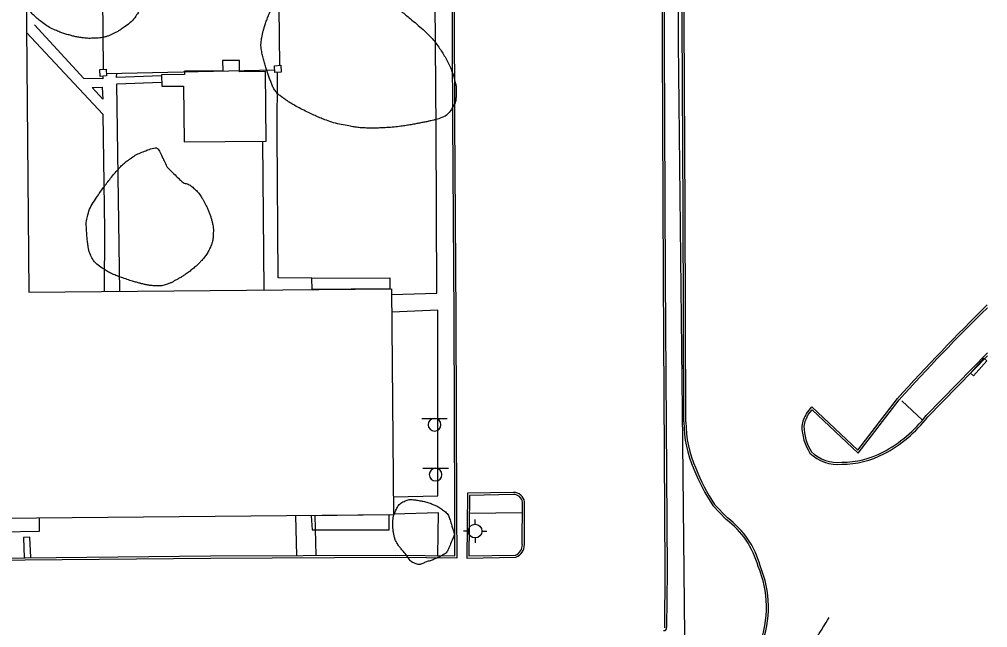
# Model space of a CAD drawing. Extents: x 2145380 to 2156929, y 139568 to 149130.
# Drawn here: x 2151128.7 to 2151412.5, y 144994.4 to 145172.7 of the extents above; entities that cross this region are included whole.
import ezdxf

# ---------------------------------------------------------------- set-up
doc = ezdxf.new("R2010")
doc.units = 0
for name, color, linetype in [('TOPO_Building', 7, 'Continuous'), ('TOPO_Concrete', 7, 'Continuous'), ('TOPO_Curb Back', 7, 'Continuous'), ('TOPO_DRAIN_Inlet Grate', 7, 'Continuous'), ('TOPO_Fence', 7, 'Continuous'), ('TOPO_Misc Line', 7, 'Continuous'), ('TOPO_Sidewalk', 7, 'Continuous'), ('TOPO_Sign', 7, 'Continuous'), ('TOPO_Tree Line', 7, 'Continuous'), ('TOPO_Wall Freestanding', 7, 'Continuous'), ('TOPO_Water Fire Hydrant', 7, 'Continuous')]:
    doc.layers.add(name, color=color, linetype=linetype)

# ---------------------------------------------------------------- blocks, each defined once
blk = doc.blocks.new('FIRHYD')
at = {"layer": 'TOPO_Water Fire Hydrant'}
for p, q in [((0, 10.2), (0, 17.3)), ((10.2, 0), (17.3, 0)), ((-10.2, 0), (-17.3, 0)), ((0, -10.2), (0, -17.3))]:
    blk.add_line(p, q, dxfattribs=at)
blk.add_circle((0, 0), 10.2, dxfattribs=at)

msp = doc.modelspace()

# ---------------------------------------------------------------- linework, layer by layer
at = {"layer": 'TOPO_Building'}
msp.add_lwpolyline([(2151064.39, 145228.91), (2151063.98, 145331.21), (2151121.6, 145331.44), (2151121.59, 145335.53), (2151132.67, 145335.58), (2151132.67, 145336.45), (2151236.86, 145336.86), (2151237.13, 145270.58), (2151129.94, 145270.15), (2151131.51, 145092.77), (2151237.77, 145093.71), (2151238.35, 145027.44), (2151123.26, 145026.42), (2151123.22, 145031.22), (2151065.97, 145030.71), (2151064.5, 145196.3), (2151033.07, 145196.02), (2151033.03, 145201.03), (2151031.19, 145201.01), (2151030.99, 145223.32), (2151033.76, 145223.35), (2151033.72, 145228.64)], close=True, dxfattribs=at)
at = {"layer": 'TOPO_Concrete'}
msp.add_line((2151387.27, 145060.93), (2151393.41, 145055.28), dxfattribs=at)
msp.add_lwpolyline([(2151176.96, 145136.84), (2151201, 145137.01), (2151200.86, 145157.44), (2151193.24, 145157.39), (2151193.22, 145160.71), (2151188.27, 145160.67), (2151188.29, 145157.62), (2151177.07, 145157.54), (2151177.08, 145156.55), (2151170.39, 145156.51), (2151170.42, 145153.13), (2151176.85, 145153.17)], close=True, dxfattribs=at)
for points in [[(2151214.46, 145096.88), (2151237.29, 145097.01), (2151237.32, 145093.71), (2151214.5, 145093.5), (2151214.46, 145096.88)], [(2151214.56, 145023.05), (2151237.11, 145023.1), (2151237.07, 145027.43), (2151214.2, 145027.23), (2151214.56, 145023.05)], [(2151132.11, 145014.92), (2151131.79, 145020.91), (2151129.89, 145020.84), (2151130.1, 145014.9)]]:
    msp.add_lwpolyline(points, dxfattribs=at)
at = {"layer": 'TOPO_Curb Back'}
for p, q in [((2151260.01, 145033.78), (2151259.86, 145014.81)), ((2151273.53, 145034.05), (2151260.01, 145033.78)), ((2151260.61, 145033.19), (2151260.46, 145015.42)), ((2151273.53, 145033.45), (2151260.61, 145033.19)), ((2151276.1, 145018.73), (2151276.15, 145031.23)), ((2151276.7, 145018.74), (2151276.75, 145031.28)), ((2151259.86, 145014.81), (2151274.19, 145015.08)), ((2151260.46, 145015.42), (2151274.08, 145015.67))]:
    msp.add_line(p, q, dxfattribs=at)
for points in [[(2151323.44, 145054.71), (2151323.19, 145116.68), (2151322.35, 145283.09)], [(2151324.04, 145054.71), (2151323.79, 145116.68), (2151322.95, 145283.09)], [(2151316.52, 145281.1), (2151316.95, 145188.46), (2151317.33, 145096.92), (2151317.9, 145010.9), (2151317.75, 144994.32)], [(2151317.12, 145281.1), (2151317.55, 145188.46), (2151317.93, 145096.92), (2151318.5, 145010.9), (2151318.35, 144994.4)], [(2151037.49, 145014.35), (2151068.9, 145014.47), (2151115.97, 145014.82), (2151130.4, 145014.91), (2151184.73, 145015.41), (2151239.02, 145015.66), (2151256.37, 145015.49), (2151256.3, 145028.34), (2151256.14, 145085.59), (2151255.73, 145143.05), (2151255.49, 145209.45), (2151255.25, 145275.35)], [(2151037.54, 145013.75), (2151068.9, 145013.87), (2151115.98, 145014.22), (2151130.41, 145014.31), (2151184.73, 145014.81), (2151239.02, 145015.06), (2151256.98, 145014.88), (2151256.9, 145028.35), (2151256.74, 145085.59), (2151256.33, 145143.05), (2151256.09, 145209.45), (2151255.85, 145275.35)], [(2151412.45, 145074.98), (2151394.46, 145056.58)], [(2151412.46, 145074.13), (2151394.91, 145056.18)], [(2151359.38, 145057.22), (2151360.95, 145059.18), (2151374.43, 145046.46), (2151386.03, 145061.57)], [(2151359.87, 145056.87), (2151361.02, 145058.3), (2151374.5, 145045.57), (2151386.49, 145061.18)], [(2151335.84, 145026.13), (2151331.95, 145030.17)], [(2151336.24, 145026.58), (2151332.42, 145030.55)]]:
    msp.add_lwpolyline(points, dxfattribs=at)
for centre, radius, start, end in [((2151859.46, 144634.19), 637.8, 134.50674, 137.92678), ((2151859.46, 144634.19), 637.2, 134.55916, 137.92464), ((2151368.51, 145051.67), 10.68, 148.7372, 170.0496), ((2151368.5, 145051.68), 10.08, 148.9571, 169.7274), ((2151363, 145080.96), 39.8, 298.1293, 322.2276), ((2151363, 145080.96), 40.4, 298.1251, 322.1786), ((2151356.54, 145054.57), 33.1, 179.7636, 204.4347), ((2151356.54, 145054.57), 32.5, 179.7594, 204.4636), ((2151373.16, 145053.77), 15.17, 180.9278, 212.5633), ((2151373.16, 145053.77), 14.57, 181.1531, 212.2959), ((2151368.6, 145053.97), 11.74, 225.4923, 275.4516), ((2151368.6, 145053.97), 11.14, 225.8417, 275.5912), ((2151369.64, 145069.08), 26.19, 270.0994, 297.5655), ((2151369.64, 145069.08), 26.79, 270.1607, 297.5717), ((2151379.43, 145061.52), 56.9, 201.2666, 213.4308), ((2151379.43, 145061.52), 56.29, 201.2496, 213.3751), ((2151273.53, 145030.79), 3.26, 8.5869, 90.0719), ((2151273.53, 145030.79), 2.66, 9.5324, 89.96), ((2151320.73, 145005.78), 25.94, 15.1265, 53.297), ((2151320.73, 145005.78), 25.34, 15.0375, 53.4077), ((2151272.98, 145018.61), 3.13, 290.6024, 2.2152), ((2151272.98, 145018.61), 3.73, 288.9476, 2.0115), ((2151316.41, 145000.31), 31.22, 339.3864, 22.7053), ((2151316.41, 145000.31), 31.82, 339.3369, 22.6331), ((2151317.67, 144994.26), 0.701, 253.3097, 11.3638)]:
    msp.add_arc(centre, radius, start, end, dxfattribs=at)
at = {"layer": 'TOPO_DRAIN_Inlet Grate'}
msp.add_lwpolyline([(2151411.3, 145073.38), (2151407.48, 145069.04), (2151408.35, 145068.27), (2151412.18, 145072.61)], close=True, dxfattribs=at)
at = {"layer": 'TOPO_Fence'}
for p, q in [((2151153.4, 145158.12), (2151152.74, 145214.78)), ((2151204.75, 145176.21), (2151204.91, 145159.26)), ((2151154.23, 145156.84), (2151203.54, 145157.93))]:
    msp.add_line(p, q, dxfattribs=at)
msp.add_lwpolyline([(2151321.63, 145283.42), (2151321.76, 145165.84), (2151322.95, 145057.93), (2151323.62, 144991.99), (2151310.8, 144991.92)], dxfattribs=at)
at = {"layer": 'TOPO_Misc Line'}
msp.add_open_spline([(2151335.43, 144942.46), (2151336.61, 144944.81), (2151337.78, 144947.16), (2151338.96, 144949.51), (2151342.38, 144955.89), (2151345.69, 144962.33), (2151349.21, 144968.66), (2151353.39, 144976.17), (2151357.81, 144983.55), (2151362.11, 144990.99), (2151363.41, 144993.11), (2151364.7, 144995.22), (2151366, 144997.34)], degree=3, dxfattribs=at)
at = {"layer": 'TOPO_Sidewalk'}
for p, q in [((2151200.41, 145093.38), (2151200.1, 145137)), ((2151209.62, 145027.18), (2151209.95, 145015.52)), ((2151215.65, 145015.55), (2151215.43, 145027.24)), ((2151260.56, 145027.92), (2151276.14, 145028.14))]:
    msp.add_line(p, q, dxfattribs=at)
for points in [[(2151237.78, 145092.05), (2151251.09, 145092.44), (2151250.83, 145140.43), (2151250.39, 145203.04), (2151250.27, 145271.68), (2151237.12, 145271.71)], [(2151153.2, 145156.08), (2151153.2, 145155.32), (2151147.61, 145155.4), (2151133.17, 145171.15)], [(2151130.84, 145168.9), (2151153.16, 145144.94), (2151153.67, 145111.06), (2151153.6, 145092.96)], [(2151170.4, 145156.17), (2151157.22, 145155.69), (2151157.29, 145156.99)], [(2151214.46, 145096.88), (2151204.51, 145096.92), (2151204.29, 145139.41), (2151204.33, 145157.19)], [(2151158.11, 145093), (2151157.23, 145153.85), (2151170.41, 145154.29)], [(2151152.96, 145152.86), (2151153.14, 145149.35), (2151150.07, 145152.74), (2151152.96, 145152.86)], [(2151238.31, 145032.75), (2151251.33, 145033.09), (2151251.34, 145087.46), (2151237.83, 145086.93)], [(2151111.55, 145014.79), (2151112.02, 145022.33), (2151134.63, 145022.65), (2151134.6, 145026.52)], [(2151251.32, 145015.54), (2151251.54, 145028.05), (2151238.35, 145027.68)]]:
    msp.add_lwpolyline(points, dxfattribs=at)
at = {"layer": 'TOPO_Sign'}
for points in [[(2151246.62, 145055.75), (2151254.11, 145055.75)], [(2151250.37, 145055.75), (2151250.37, 145055.75)], [(2151248.5, 145053.88), (2151248.5, 145053.88)], [(2151250.37, 145052.01), (2151250.37, 145052.01)], [(2151252.23, 145053.88), (2151252.23, 145053.88)], [(2151246.94, 145041.14), (2151254.43, 145041.14)], [(2151250.69, 145041.14), (2151250.69, 145041.14)], [(2151248.82, 145039.27), (2151248.82, 145039.27)], [(2151252.55, 145039.27), (2151252.55, 145039.27)], [(2151250.69, 145037.4), (2151250.69, 145037.4)]]:
    msp.add_lwpolyline(points, dxfattribs=at)
for centre, start, end in [((2151250.37, 145053.88), 90, 180), ((2151250.37, 145053.88), 360, 90), ((2151250.37, 145053.88), 180, 270), ((2151250.37, 145053.88), 270, 0), ((2151250.69, 145039.27), 90, 180), ((2151250.69, 145039.27), 360, 90), ((2151250.69, 145039.27), 180, 270), ((2151250.69, 145039.27), 270, 0)]:
    msp.add_arc(centre, 1.87, start, end, dxfattribs=at)
at = {"layer": 'TOPO_Tree Line'}
for points in [[(2151164.66, 145194.79), (2151164.18, 145195.97), (2151163.7, 145197.14), (2151163.23, 145198.31), (2151162.79, 145199.38), (2151162.09, 145200.32), (2151161.36, 145201.24), (2151160.43, 145202.41), (2151159.42, 145203.45), (2151158.33, 145204.47), (2151157.26, 145205.47), (2151156.17, 145206.39), (2151154.96, 145207.22), (2151153.93, 145207.91), (2151152.85, 145208.48), (2151151.7, 145208.92), (2151149.86, 145209.64), (2151148.01, 145210.26), (2151146.1, 145210.69), (2151144.93, 145210.95), (2151143.77, 145211.16), (2151142.59, 145211.36), (2151141.47, 145211.54), (2151140.35, 145211.68), (2151139.23, 145211.76), (2151137.53, 145211.9), (2151135.83, 145211.57), (2151134.13, 145211.03), (2151132.83, 145210.62), (2151131.71, 145210.02), (2151130.7, 145209.1), (2151129.64, 145208.13), (2151128.82, 145207.11), (2151128.05, 145205.95), (2151127.34, 145204.86), (2151126.71, 145203.78), (2151126.15, 145202.61), (2151125.59, 145201.42), (2151125.17, 145200.22), (2151124.86, 145198.94), (2151124.5, 145197.4), (2151124.31, 145195.84), (2151124.43, 145194.3), (2151124.53, 145193.14), (2151124.7, 145191.98), (2151124.96, 145190.83), (2151125.42, 145188.76), (2151125.93, 145186.74), (2151126.54, 145184.72), (2151126.94, 145183.38), (2151127.42, 145182.09), (2151128.03, 145180.82), (2151128.95, 145178.92), (2151130.16, 145177.25), (2151131.5, 145175.61), (2151132.5, 145174.38), (2151133.56, 145173.28), (2151134.81, 145172.3), (2151136.33, 145171.12), (2151137.92, 145170.14), (2151139.68, 145169.4), (2151140.86, 145168.9), (2151142.05, 145168.5), (2151143.28, 145168.16), (2151144.42, 145167.84), (2151145.55, 145167.58), (2151146.72, 145167.4), (2151148.25, 145167.18), (2151149.81, 145167.17), (2151151.35, 145167.25), (2151152.25, 145167.3), (2151153.15, 145167.41), (2151154.04, 145167.67), (2151154.91, 145167.92), (2151155.7, 145168.28), (2151156.5, 145168.67), (2151157.36, 145169.1), (2151158.16, 145169.56), (2151158.95, 145170.11), (2151160.71, 145171.34), (2151162.25, 145172.75), (2151163.43, 145174.58), (2151163.93, 145175.36), (2151164.25, 145176.18), (2151164.52, 145177.05), (2151165.01, 145178.61), (2151165.47, 145180.16), (2151165.71, 145181.78), (2151165.94, 145183.29), (2151166.02, 145184.79), (2151166.06, 145186.3), (2151166.11, 145187.8), (2151166.3, 145189.36), (2151165.86, 145190.8), (2151165.46, 145192.13), (2151165.06, 145193.46), (2151164.66, 145194.79)], [(2151216.02, 145189.22), (2151215.56, 145189.37), (2151215.1, 145189.52), (2151214.64, 145189.67), (2151213.21, 145190.14), (2151212.17, 145187.97), (2151211.09, 145186.9), (2151210.16, 145185.98), (2151209.26, 145185.09), (2151208.4, 145184.12), (2151207.4, 145182.99), (2151206.47, 145181.84), (2151205.58, 145180.61), (2151204.16, 145178.65), (2151202.94, 145176.61), (2151201.95, 145174.4), (2151201.39, 145173.15), (2151200.97, 145171.88), (2151200.55, 145170.58), (2151200.27, 145169.7), (2151200.03, 145168.82), (2151199.86, 145167.92), (2151199.54, 145166.29), (2151199.47, 145164.55), (2151199.81, 145162.92), (2151200.11, 145161.47), (2151200.51, 145160.04), (2151200.96, 145158.62), (2151201.34, 145157.44), (2151201.74, 145156.27), (2151202.16, 145155.11), (2151202.56, 145153.98), (2151202.95, 145152.88), (2151203.66, 145151.87), (2151204.36, 145150.89), (2151205.32, 145150.22), (2151206.27, 145149.53), (2151207.16, 145148.89), (2151208.03, 145148.26), (2151208.97, 145147.73), (2151210.73, 145146.75), (2151212.51, 145145.86), (2151214.33, 145145.01), (2151215.72, 145144.35), (2151217.11, 145143.74), (2151218.56, 145143.21), (2151220.78, 145142.41), (2151223.05, 145141.88), (2151225.38, 145141.46), (2151226.8, 145141.2), (2151228.23, 145141), (2151229.68, 145140.92), (2151231.21, 145140.84), (2151232.76, 145140.82), (2151234.29, 145140.89), (2151236.39, 145140.99), (2151238.5, 145141.13), (2151240.59, 145141.42), (2151242.05, 145141.62), (2151243.5, 145141.85), (2151244.96, 145142.12), (2151246.11, 145142.34), (2151247.26, 145142.58), (2151248.42, 145142.81), (2151249.29, 145142.99), (2151250.16, 145143.2), (2151251.03, 145143.45), (2151253.04, 145144.01), (2151254.76, 145145.32), (2151255.88, 145147.32), (2151256.62, 145148.62), (2151256.68, 145149.93), (2151256.7, 145151.27), (2151256.7, 145152.22), (2151256.71, 145153.18), (2151256.48, 145154.11), (2151256.04, 145155.98), (2151255.43, 145157.73), (2151254.6, 145159.45), (2151253.86, 145161), (2151253.05, 145162.45), (2151252.09, 145163.87), (2151251.09, 145165.36), (2151250.06, 145166.79), (2151248.79, 145168.04), (2151247.01, 145169.78), (2151245.16, 145171.39), (2151243.24, 145172.96), (2151241.97, 145173.99), (2151240.71, 145175.04), (2151239.37, 145175.99), (2151238.15, 145176.85), (2151236.91, 145177.66), (2151235.66, 145178.47), (2151233.75, 145179.7), (2151231.85, 145180.93), (2151229.88, 145182.06), (2151228.5, 145182.85), (2151227.07, 145183.55), (2151225.64, 145184.25), (2151224.36, 145184.88), (2151223.02, 145185.39), (2151221.77, 145186.08), (2151219.85, 145187.13), (2151217.94, 145188.17), (2151216.02, 145189.22), (2151216.02, 145189.22)], [(2151172, 145129.41), (2151171.25, 145130.99), (2151170.5, 145132.57), (2151169.75, 145134.15), (2151169.18, 145135.34), (2151166.99, 145134.74), (2151165.79, 145134.25), (2151164.24, 145133.63), (2151162.65, 145132.97), (2151161.24, 145131.92), (2151160.04, 145131.03), (2151158.91, 145130.16), (2151157.93, 145129.07), (2151156.77, 145127.8), (2151155.7, 145126.5), (2151154.65, 145125.15), (2151153.6, 145123.79), (2151152.63, 145122.42), (2151151.66, 145120.99), (2151150.36, 145119.07), (2151149.21, 145117.1), (2151148.62, 145114.82), (2151148.29, 145113.55), (2151148.33, 145112.27), (2151148.4, 145111), (2151148.47, 145109.53), (2151148.62, 145108.07), (2151148.82, 145106.6), (2151148.95, 145105.61), (2151149.14, 145104.65), (2151149.57, 145103.71), (2151150.38, 145101.92), (2151151.77, 145100.59), (2151153.4, 145099.54), (2151154.55, 145098.79), (2151155.69, 145098.17), (2151156.94, 145097.71), (2151158.61, 145097.08), (2151160.28, 145096.48), (2151161.98, 145095.96), (2151163.03, 145095.64), (2151164.07, 145095.35), (2151165.14, 145095.09), (2151166.14, 145094.84), (2151167.14, 145094.72), (2151168.15, 145094.64), (2151169.47, 145094.54), (2151170.8, 145094.65), (2151172.12, 145095.12), (2151172.99, 145095.44), (2151173.73, 145095.82), (2151174.5, 145096.25), (2151175.36, 145096.73), (2151176.2, 145097.2), (2151177.02, 145097.74), (2151178.19, 145098.51), (2151179.28, 145099.39), (2151180.35, 145100.3), (2151181.05, 145100.9), (2151181.67, 145101.54), (2151182.29, 145102.24), (2151183.21, 145103.28), (2151183.94, 145104.36), (2151184.54, 145105.66), (2151185.16, 145106.99), (2151185.46, 145108.36), (2151185.53, 145109.75), (2151185.58, 145110.67), (2151185.55, 145111.61), (2151185.37, 145112.52), (2151185.18, 145113.48), (2151184.95, 145114.42), (2151184.62, 145115.35), (2151184.25, 145116.36), (2151183.83, 145117.32), (2151183.37, 145118.29), (2151182.99, 145119.09), (2151182.56, 145119.85), (2151182.08, 145120.6), (2151181.31, 145121.8), (2151180.34, 145122.83), (2151179.24, 145123.73), (2151178.28, 145124.52), (2151176.87, 145124.62), (2151175.99, 145125.48), (2151174.66, 145126.79), (2151173.33, 145128.1), (2151172, 145129.41), (2151172, 145129.41)], [(2151256.26, 145021.73), (2151255.77, 145023.28), (2151255.27, 145024.83), (2151254.78, 145026.38), (2151254.38, 145027.64), (2151253.31, 145028.58), (2151252.17, 145029.37), (2151251.19, 145030.04), (2151250.19, 145030.46), (2151249.09, 145030.84), (2151247.76, 145031.3), (2151246.41, 145031.58), (2151245.06, 145031.79), (2151243.88, 145031.97), (2151242.63, 145032.01), (2151241.45, 145031.41), (2151240.19, 145030.78), (2151239.46, 145029.75), (2151238.89, 145028.52), (2151238.48, 145027.63), (2151238.26, 145026.75), (2151238.2, 145025.83), (2151238.12, 145024.68), (2151238.16, 145023.51), (2151238.35, 145022.37), (2151238.51, 145021.37), (2151238.73, 145020.4), (2151239.22, 145019.48), (2151239.75, 145018.48), (2151240.43, 145017.7), (2151241.16, 145016.84), (2151242.37, 145015.4), (2151243.46, 145013.59), (2151245.12, 145013.06), (2151246.09, 145012.75), (2151247.23, 145013.39), (2151248.24, 145013.74), (2151249.38, 145014.14), (2151250.5, 145014.51), (2151251.6, 145015.06), (2151252.72, 145015.63), (2151253.95, 145016.29), (2151254.43, 145017.42), (2151255.04, 145018.85), (2151255.65, 145020.29), (2151256.26, 145021.73)]]:
    msp.add_open_spline(points, degree=3, dxfattribs=at)
at = {"layer": 'TOPO_Wall Freestanding'}
for points in [[(2151152.26, 145158.04), (2151154.14, 145158.17), (2151154.28, 145156.15), (2151152.39, 145156.02)], [(2151203.46, 145159.16), (2151205.34, 145159.29), (2151205.48, 145157.27), (2151203.59, 145157.15)]]:
    msp.add_lwpolyline(points, close=True, dxfattribs=at)

# ---------------------------------------------------------------- block references
at = {"layer": 'TOPO_Water Fire Hydrant', "xscale": 0.19685000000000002, "yscale": 0.19685000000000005}
msp.add_blockref('FIRHYD', (2151262.27, 145022.7), dxfattribs=at)

doc.saveas('drawing.dxf')
